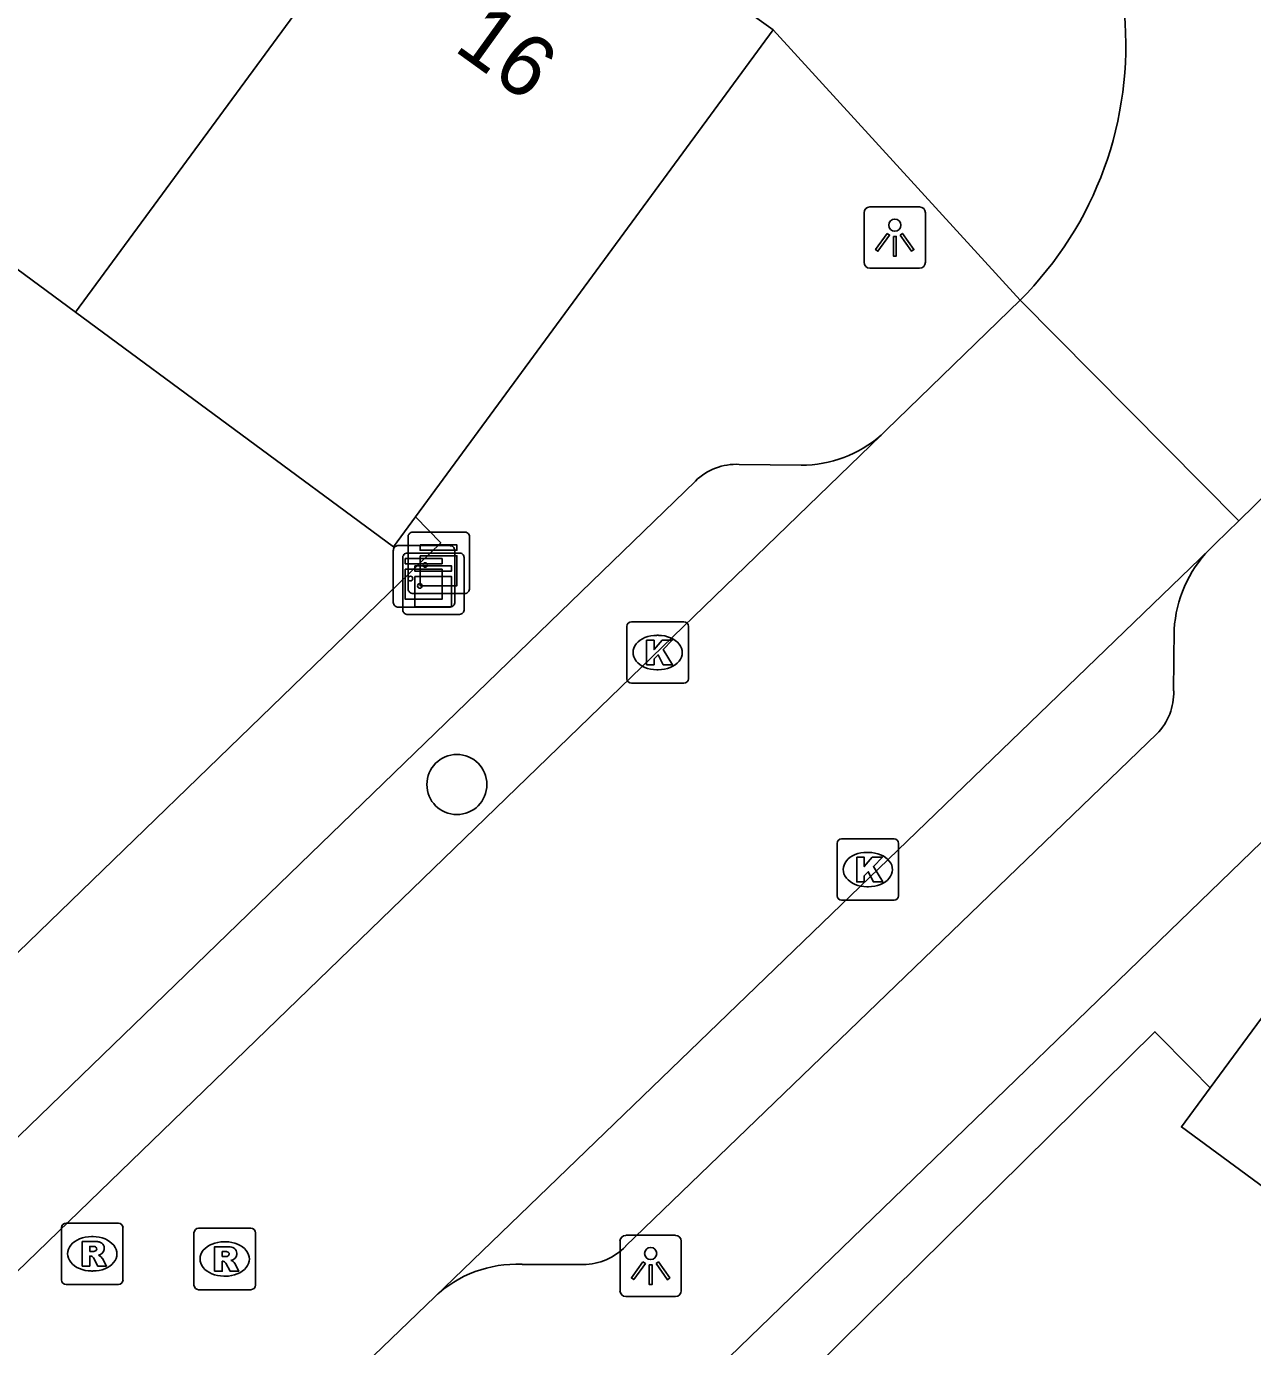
# Model space of a CAD drawing. Extents: x 157466 to 158888, y 383063 to 384677.
# Drawn here: x 158446.82 to 158466.78, y 384080.45 to 384101.94 of the extents above; entities that cross this region are included whole.
import ezdxf

# ---------------------------------------------------------------- set-up
doc = ezdxf.new("R2010")
doc.units = 0
for name, color, linetype in [('IMGEO_Boom', 7, 'Continuous'), ('IMGEO_Hek', 7, 'Continuous'), ('IMGEO_Kast', 7, 'Continuous'), ('IMGEO_Kolk', 7, 'Continuous'), ('IMGEO_Lichtpunt', 7, 'Continuous'), ('IMGEO_Muur', 7, 'Continuous'), ('IMGEO_Pand', 7, 'Continuous'), ('IMGEO_Pand_nummerreeks', 7, 'Continuous'), ('IMGEO_Rijbaan_lokaal_open', 7, 'Continuous'), ('IMGEO_Rioolput', 7, 'Continuous'), ('IMGEO_Voetpad_open', 7, 'Continuous')]:
    doc.layers.add(name, color=color, linetype=linetype)

msp = doc.modelspace()

# ---------------------------------------------------------------- linework, layer by layer
at = {"layer": 'IMGEO_Boom'}
msp.add_circle((158453.83, 384089.603), 0.489, dxfattribs=at)
at = {"layer": 'IMGEO_Hek'}
for points in [[(158453.156, 384093.963), (158453.566, 384093.54)], [(158465.794, 384084.968), (158465.193, 384085.578)], [(158466.092, 384084.666), (158465.794, 384084.968)]]:
    msp.add_lwpolyline(points, dxfattribs=at)
at = {"layer": 'IMGEO_Kast'}
for p, q in [((158453.035, 384092.788), (158453.035, 384093.629)), ((158453.035, 384093.629), (158453.035, 384092.788)), ((158453.11, 384093.713), (158453.951, 384093.713)), ((158453.951, 384093.713), (158453.11, 384093.713)), ((158454.035, 384093.638), (158454.035, 384092.797)), ((158454.035, 384092.797), (158454.035, 384093.638)), ((158452.795, 384092.567), (158452.795, 384093.408)), ((158452.795, 384093.408), (158452.795, 384092.567)), ((158452.87, 384093.492), (158453.711, 384093.492)), ((158453.711, 384093.492), (158452.87, 384093.492)), ((158453.795, 384093.417), (158453.795, 384092.576)), ((158453.795, 384092.576), (158453.795, 384093.417)), ((158452.948, 384092.447), (158452.948, 384093.288)), ((158452.948, 384093.288), (158452.948, 384092.447)), ((158453.023, 384093.372), (158453.864, 384093.372)), ((158453.864, 384093.372), (158453.023, 384093.372)), ((158453.948, 384093.297), (158453.948, 384092.456)), ((158453.948, 384092.456), (158453.948, 384093.297)), ((158453.96, 384092.713), (158453.119, 384092.713)), ((158453.119, 384092.713), (158453.96, 384092.713)), ((158453.72, 384092.492), (158452.879, 384092.492)), ((158452.879, 384092.492), (158453.72, 384092.492)), ((158453.873, 384092.372), (158453.032, 384092.372)), ((158453.032, 384092.372), (158453.873, 384092.372))]:
    msp.add_line(p, q, dxfattribs=at)
for points in [[(158453.23, 384093.503), (158453.83, 384093.503), (158453.83, 384093.418), (158453.23, 384093.418), (158453.23, 384093.503)], [(158452.99, 384093.282), (158453.59, 384093.282), (158453.59, 384093.197), (158452.99, 384093.197), (158452.99, 384093.282)], [(158453.23, 384093.328), (158453.83, 384093.328), (158453.83, 384092.839), (158453.23, 384092.839), (158453.23, 384093.328)], [(158452.99, 384093.107), (158453.59, 384093.107), (158453.59, 384092.618), (158452.99, 384092.618), (158452.99, 384093.107)], [(158453.143, 384093.162), (158453.743, 384093.162), (158453.743, 384093.077), (158453.143, 384093.077), (158453.143, 384093.162)], [(158453.143, 384092.987), (158453.743, 384092.987), (158453.743, 384092.498), (158453.143, 384092.498), (158453.143, 384092.987)]]:
    msp.add_lwpolyline(points, dxfattribs=at)
for centre in [(158453.314, 384093.177), (158453.074, 384092.956), (158453.227, 384092.836)]:
    msp.add_circle(centre, 0.0377, dxfattribs=at)
for centre, start, end in [((158453.113, 384093.635), 92.4484, 184.2845), ((158453.113, 384093.635), 92.4484, 184.2845), ((158453.957, 384093.635), 2.4484, 94.2845), ((158453.957, 384093.635), 2.4484, 94.2845), ((158452.873, 384093.414), 92.4484, 184.2845), ((158452.873, 384093.414), 92.4484, 184.2845), ((158453.717, 384093.414), 2.4484, 94.2845), ((158453.717, 384093.414), 2.4484, 94.2845), ((158453.026, 384093.294), 92.4484, 184.2845), ((158453.026, 384093.294), 92.4484, 184.2845), ((158453.87, 384093.294), 2.4484, 94.2845), ((158453.87, 384093.294), 2.4484, 94.2845), ((158453.113, 384092.791), 182.4484, 274.2845), ((158453.113, 384092.791), 182.4484, 274.2845), ((158453.957, 384092.791), 272.4484, 4.2845), ((158453.957, 384092.791), 272.4484, 4.2845), ((158452.873, 384092.57), 182.4484, 274.2845), ((158452.873, 384092.57), 182.4484, 274.2845), ((158453.717, 384092.57), 272.4484, 4.2845), ((158453.717, 384092.57), 272.4484, 4.2845), ((158453.026, 384092.45), 182.4484, 274.2845), ((158453.026, 384092.45), 182.4484, 274.2845), ((158453.87, 384092.45), 272.4484, 4.2845), ((158453.87, 384092.45), 272.4484, 4.2845)]:
    msp.add_arc(centre, 0.0779, start, end, dxfattribs=at)
at = {"layer": 'IMGEO_Kolk'}
for p, q in [((158456.597, 384091.326), (158456.597, 384092.178)), ((158456.672, 384092.252), (158457.524, 384092.252)), ((158457.598, 384092.178), (158457.598, 384091.326)), ((158457.085, 384092.032), (158457.11, 384092.032)), ((158457.108, 384091.472), (158457.083, 384091.472)), ((158457.524, 384091.252), (158456.672, 384091.252)), ((158460.093, 384088.719), (158460.945, 384088.719)), ((158460.018, 384087.793), (158460.018, 384088.645)), ((158460.506, 384088.499), (158460.531, 384088.499)), ((158461.019, 384088.645), (158461.019, 384087.793)), ((158460.529, 384087.939), (158460.504, 384087.939)), ((158460.945, 384087.719), (158460.093, 384087.719))]:
    msp.add_line(p, q, dxfattribs=at)
for points in [[(158456.597, 384091.326), (158456.597, 384092.178)], [(158456.672, 384092.252), (158457.524, 384092.252)], [(158457.598, 384092.178), (158457.598, 384091.326)], [(158456.918, 384091.952), (158457.041, 384091.952), (158457.041, 384091.801), (158457.171, 384091.952), (158457.335, 384091.952), (158457.189, 384091.801), (158457.342, 384091.552), (158457.19, 384091.552), (158457.105, 384091.716), (158457.041, 384091.649), (158457.041, 384091.552), (158456.918, 384091.552), (158456.918, 384091.952)], [(158457.524, 384091.252), (158456.672, 384091.252)], [(158460.093, 384088.719), (158460.945, 384088.719)], [(158460.018, 384087.793), (158460.018, 384088.645)], [(158461.019, 384088.645), (158461.019, 384087.793)], [(158460.339, 384088.419), (158460.462, 384088.419), (158460.462, 384088.268), (158460.592, 384088.419), (158460.756, 384088.419), (158460.61, 384088.268), (158460.763, 384088.019), (158460.611, 384088.019), (158460.526, 384088.183), (158460.462, 384088.116), (158460.462, 384088.019), (158460.339, 384088.019), (158460.339, 384088.419)], [(158460.945, 384087.719), (158460.093, 384087.719)]]:
    msp.add_lwpolyline(points, dxfattribs=at)
for centre, start, end in [((158456.674, 384092.176), 91.552, 178.448), ((158456.674, 384092.176), 91.552, 178.448), ((158457.522, 384092.176), 1.552, 88.448), ((158457.522, 384092.176), 1.552, 88.448), ((158456.674, 384091.328), 181.552, 268.448), ((158456.674, 384091.328), 181.552, 268.448), ((158457.522, 384091.328), 271.552, 358.448), ((158457.522, 384091.328), 271.552, 358.448), ((158460.095, 384088.643), 91.552, 178.448), ((158460.095, 384088.643), 91.552, 178.448), ((158460.943, 384088.643), 1.552, 88.448), ((158460.943, 384088.643), 1.552, 88.448), ((158460.095, 384087.795), 181.552, 268.448), ((158460.095, 384087.795), 181.552, 268.448), ((158460.943, 384087.795), 271.552, 358.448), ((158460.943, 384087.795), 271.552, 358.448)]:
    msp.add_arc(centre, 0.0765, start, end, dxfattribs=at)
for centre, major_axis, ratio, start_param, end_param in [((158457.084, 384091.752), (-0.387, 0.002), 0.722429, 4.712389, 7.853982), ((158457.109, 384091.752), (-0.39, 0.002), 0.717154, 1.570796, 4.712389), ((158460.505, 384088.219), (-0.387, 0.002), 0.722429, 4.712389, 7.853982), ((158460.53, 384088.219), (-0.39, 0.002), 0.717154, 1.570796, 4.712389)]:
    msp.add_ellipse(centre, major_axis=major_axis, ratio=ratio, start_param=start_param, end_param=end_param, dxfattribs=at)
at = {"layer": 'IMGEO_Lichtpunt'}
for p, q in [((158461.361, 384099.006), (158460.553, 384099.006)), ((158461.361, 384099.006), (158460.553, 384099.006)), ((158460.459, 384098.911), (158460.459, 384098.104)), ((158460.459, 384098.911), (158460.459, 384098.104)), ((158461.455, 384098.104), (158461.455, 384098.911)), ((158461.455, 384098.104), (158461.455, 384098.911)), ((158460.553, 384098.01), (158461.361, 384098.01)), ((158460.553, 384098.01), (158461.361, 384098.01)), ((158457.387, 384082.265), (158456.579, 384082.265)), ((158457.387, 384082.265), (158456.579, 384082.265)), ((158456.485, 384082.17), (158456.485, 384081.363)), ((158456.485, 384082.17), (158456.485, 384081.363)), ((158457.481, 384081.363), (158457.481, 384082.17)), ((158457.481, 384081.363), (158457.481, 384082.17)), ((158456.579, 384081.269), (158457.387, 384081.269)), ((158456.579, 384081.269), (158457.387, 384081.269))]:
    msp.add_line(p, q, dxfattribs=at)
for points in [[(158460.833, 384098.575), (158460.872, 384098.547), (158460.684, 384098.285), (158460.646, 384098.312), (158460.833, 384098.575)], [(158461.045, 384098.547), (158461.083, 384098.574), (158461.27, 384098.312), (158461.231, 384098.284), (158461.045, 384098.547)], [(158460.935, 384098.527), (158460.982, 384098.527), (158460.982, 384098.205), (158460.935, 384098.205), (158460.935, 384098.527)], [(158456.859, 384081.834), (158456.898, 384081.806), (158456.71, 384081.544), (158456.672, 384081.571), (158456.859, 384081.834)], [(158456.961, 384081.786), (158457.008, 384081.786), (158457.008, 384081.464), (158456.961, 384081.464), (158456.961, 384081.786)], [(158457.071, 384081.806), (158457.109, 384081.833), (158457.296, 384081.571), (158457.257, 384081.543), (158457.071, 384081.806)]]:
    msp.add_lwpolyline(points, dxfattribs=at)
for centre in [(158460.958, 384098.709), (158456.984, 384081.968)]:
    msp.add_circle(centre, 0.0994, dxfattribs=at)
for centre, start, end in [((158460.553, 384098.911), 90, 180), ((158460.553, 384098.911), 90, 180), ((158461.361, 384098.911), 0, 90), ((158461.361, 384098.911), 0, 90), ((158460.553, 384098.104), 180, 270), ((158460.553, 384098.104), 180, 270), ((158461.361, 384098.104), 270, 0), ((158461.361, 384098.104), 270, 360), ((158456.579, 384082.17), 90, 180), ((158456.579, 384082.17), 90, 180), ((158457.387, 384082.17), 0, 90), ((158457.387, 384082.17), 0, 90), ((158456.579, 384081.363), 180, 270), ((158456.579, 384081.363), 180, 270), ((158457.387, 384081.363), 270, 0), ((158457.387, 384081.363), 270, 360)]:
    msp.add_arc(centre, 0.0946, start, end, dxfattribs=at)
at = {"layer": 'IMGEO_Muur'}
for points in [[(158453.566, 384093.54), (158441.863, 384082.208)], [(158465.193, 384085.578), (158458.357, 384078.831)]]:
    msp.add_lwpolyline(points, dxfattribs=at)
at = {"layer": 'IMGEO_Pand'}
for points in [[(158447.624, 384097.292), (158453.796, 384105.699)], [(158458.977, 384101.891), (158458.145, 384102.491), (158457.898, 384102.176), (158456.713, 384103.046), (158456.956, 384103.376), (158453.796, 384105.699)], [(158458.977, 384101.891), (158453.156, 384093.963)], [(158442.634, 384100.973), (158447.624, 384097.292)], [(158447.624, 384097.292), (158452.799, 384093.475), (158453.156, 384093.963)], [(158471.807, 384092.422), (158466.092, 384084.666)], [(158466.092, 384084.666), (158465.623, 384084.029), (158470.142, 384080.702)]]:
    msp.add_lwpolyline(points, dxfattribs=at)
at = {"layer": 'IMGEO_Rijbaan_lokaal_open'}
for points in [[(158460.734, 384095.289), (158460.819, 384095.372), (158462.997, 384097.486)], [(158466.557, 384093.895), (158462.997, 384097.486)], [(158466.557, 384093.895), (158468.382, 384095.679)], [(158460.734, 384095.289), (158430.377, 384065.907)], [(158466.078, 384093.429), (158466.18, 384093.527), (158466.557, 384093.895)], [(158453.47, 384081.264), (158466.078, 384093.429)], [(158446.761, 384074.788), (158449.059, 384077.018), (158453.47, 384081.264)]]:
    msp.add_lwpolyline(points, dxfattribs=at)
msp.add_arc((158458.855, 384101.636), 5.863, 314.9412, 55.3256, dxfattribs=at)
at = {"layer": 'IMGEO_Rioolput'}
for p, q in [((158447.469, 384082.464), (158448.321, 384082.464)), ((158447.394, 384081.538), (158447.394, 384082.39)), ((158447.882, 384082.244), (158447.907, 384082.244)), ((158448.395, 384082.39), (158448.395, 384081.538)), ((158449.55, 384081.454), (158449.55, 384082.306)), ((158449.625, 384082.38), (158450.477, 384082.38)), ((158450.551, 384082.306), (158450.551, 384081.454)), ((158450.038, 384082.16), (158450.063, 384082.16)), ((158447.905, 384081.684), (158447.88, 384081.684)), ((158450.061, 384081.6), (158450.036, 384081.6)), ((158448.321, 384081.464), (158447.469, 384081.464)), ((158450.477, 384081.38), (158449.625, 384081.38))]:
    msp.add_line(p, q, dxfattribs=at)
for points in [[(158447.469, 384082.464), (158448.321, 384082.464)], [(158447.394, 384081.538), (158447.394, 384082.39)], [(158448.395, 384082.39), (158448.395, 384081.538)], [(158449.55, 384081.454), (158449.55, 384082.306)], [(158449.625, 384082.38), (158450.477, 384082.38)], [(158450.551, 384082.306), (158450.551, 384081.454)], [(158447.983, 384082.162), (158447.731, 384082.164), (158447.731, 384081.764)], [(158447.909, 384082.083), (158447.855, 384082.083), (158447.855, 384082.002)], [(158447.855, 384082.002), (158447.907, 384082.002)], [(158450.139, 384082.078), (158449.887, 384082.08), (158449.887, 384081.68)], [(158450.065, 384081.999), (158450.011, 384081.999), (158450.011, 384081.918)], [(158447.731, 384081.764), (158447.855, 384081.764), (158447.855, 384081.926), (158447.866, 384081.926)], [(158447.913, 384081.897), (158447.984, 384081.764), (158448.124, 384081.764), (158448.059, 384081.89)], [(158449.887, 384081.68), (158450.011, 384081.68), (158450.011, 384081.842), (158450.022, 384081.842)], [(158450.011, 384081.918), (158450.063, 384081.918)], [(158450.069, 384081.813), (158450.14, 384081.68), (158450.28, 384081.68), (158450.215, 384081.806)], [(158448.321, 384081.464), (158447.469, 384081.464)], [(158450.477, 384081.38), (158449.625, 384081.38)]]:
    msp.add_lwpolyline(points, dxfattribs=at)
for centre, radius, start, end in [((158447.471, 384082.388), 0.0765, 91.552, 178.448), ((158447.471, 384082.388), 0.0765, 91.552, 178.448), ((158448.319, 384082.388), 0.0765, 1.552, 88.448), ((158448.319, 384082.388), 0.0765, 1.552, 88.448), ((158449.627, 384082.304), 0.0765, 91.552, 178.448), ((158449.627, 384082.304), 0.0765, 91.552, 178.448), ((158450.475, 384082.304), 0.0765, 1.552, 88.448), ((158450.475, 384082.304), 0.0765, 1.552, 88.448), ((158447.891, 384082.191), 0.19, 274.7715, 282.9687), ((158447.915, 384081.987), 0.0964, 77.0061, 93.1865), ((158447.929, 384082.044), 0.0378, 276.6634, 79.6772), ((158447.982, 384082.052), 0.109, 350.3612, 89.416), ((158447.98, 384082.052), 0.112, 277.5842, 350.9817), ((158450.071, 384081.903), 0.0964, 77.0061, 93.1865), ((158450.085, 384081.96), 0.0378, 276.6634, 79.6772), ((158450.138, 384081.968), 0.109, 350.3612, 89.416), ((158447.865, 384081.873), 0.0533, 26.0293, 88.6989), ((158447.964, 384081.837), 0.108, 29.5134, 73.7905), ((158450.021, 384081.789), 0.0533, 26.0293, 88.6989), ((158450.047, 384082.107), 0.19, 274.7715, 282.9687), ((158450.136, 384081.968), 0.112, 277.5842, 350.9817), ((158450.12, 384081.753), 0.108, 29.5134, 73.7905), ((158447.471, 384081.54), 0.0765, 181.552, 268.448), ((158447.471, 384081.54), 0.0765, 181.552, 268.448), ((158448.319, 384081.54), 0.0765, 271.552, 358.448), ((158448.319, 384081.54), 0.0765, 271.552, 358.448), ((158449.627, 384081.456), 0.0765, 181.552, 268.448), ((158449.627, 384081.456), 0.0765, 181.552, 268.448), ((158450.475, 384081.456), 0.0765, 271.552, 358.448), ((158450.475, 384081.456), 0.0765, 271.552, 358.448)]:
    msp.add_arc(centre, radius, start, end, dxfattribs=at)
for centre, major_axis, ratio, start_param, end_param in [((158447.881, 384081.964), (-0.387, 0.002), 0.722429, 4.712389, 7.853982), ((158447.906, 384081.964), (-0.39, 0.002), 0.717154, 1.570796, 4.712389), ((158450.037, 384081.88), (-0.387, 0.002), 0.722429, 4.712389, 7.853982), ((158450.062, 384081.88), (-0.39, 0.002), 0.717154, 1.570796, 4.712389)]:
    msp.add_ellipse(centre, major_axis=major_axis, ratio=ratio, start_param=start_param, end_param=end_param, dxfattribs=at)
at = {"layer": 'IMGEO_Voetpad_open'}
for points in [[(158462.997, 384097.486), (158458.977, 384101.891)], [(158458.425, 384094.815), (158459.434, 384094.801)], [(158431.121, 384068.805), (158457.712, 384094.543)], [(158453.156, 384093.963), (158453.566, 384093.54), (158441.863, 384082.208)], [(158432.866, 384055.74), (158453.09, 384075.302), (158455.437, 384077.544), (158471.26, 384092.86)], [(158465.497, 384091.129), (158465.506, 384092.126)], [(158456.577, 384082.087), (158465.223, 384090.428)], [(158466.092, 384084.666), (158465.794, 384084.968), (158465.193, 384085.578), (158458.357, 384078.831)], [(158454.89, 384081.792), (158455.886, 384081.789)]]:
    msp.add_lwpolyline(points, dxfattribs=at)
for centre, radius, start, end in [((158459.428, 384096.792), 1.991, 270.1629, 310.9878), ((158458.378, 384093.869), 0.947, 87.1315, 134.6309), ((158467.533, 384092.013), 2.03, 135.7857, 176.8126), ((158464.555, 384091.093), 0.943, 315.1245, 2.1774), ((158455.88, 384082.754), 0.965, 270.3857, 316.2714), ((158454.799, 384079.863), 1.932, 87.3074, 133.486)]:
    msp.add_arc(centre, radius, start, end, dxfattribs=at)

# ---------------------------------------------------------------- texts
at = {"layer": 'IMGEO_Pand_nummerreeks'}
msp.add_text('16', height=1, rotation=324.2559, dxfattribs=at).set_placement((158453.759, 384101.566))

doc.saveas('drawing.dxf')
